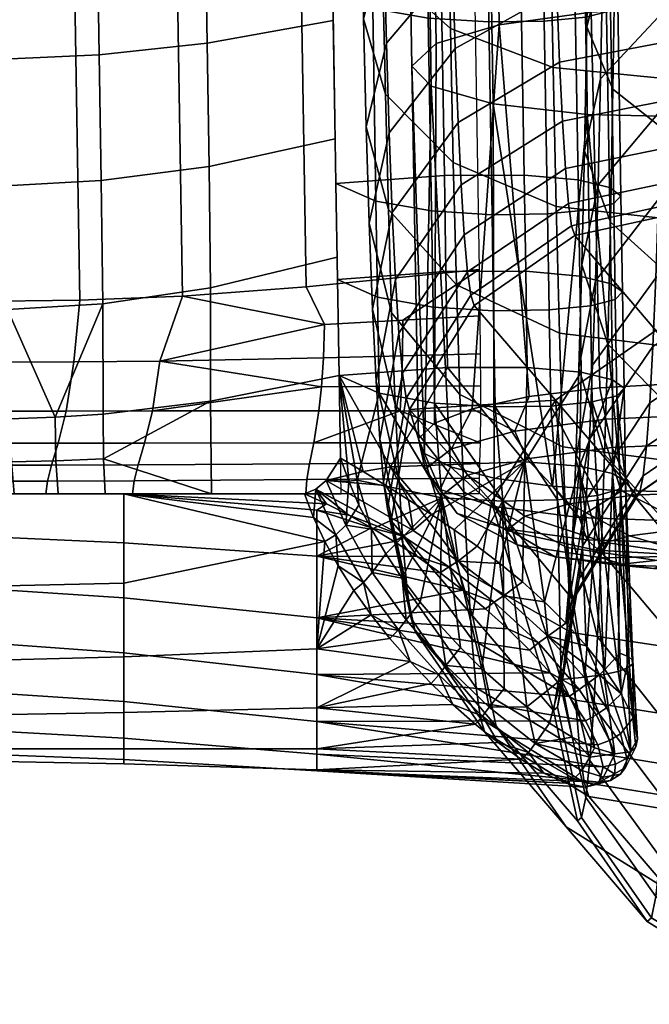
# Model space of a CAD drawing. Header units: millimetres. Extents: x -295 to 295, y -274 to 296.
# Tile 630 of 656: x 211 to 237, y -274 to -233. Entities that reach past the tile are written whole.
import ezdxf

# ---------------------------------------------------------------- set-up
doc = ezdxf.new("R2010")
doc.units = ezdxf.units.MM
doc.header["$MEASUREMENT"] = 0
for name, color, linetype in [('podnoz', 7, 'Continuous'), ('ram', 7, 'Continuous'), ('sedak', 33, 'Continuous')]:
    doc.layers.add(name, color=color, linetype=linetype)

msp = doc.modelspace()

# ---------------------------------------------------------------- meshes
at = {"layer": 'podnoz'}
mesh = msp.add_polyface(dxfattribs=at)
corners = [(241.324, -237.972, 46.56), (237.205, -240.235, 44.657), (237.094, -243.488, 49.187), (241.218, -241.058, 50.857), (237.308, -236.55, 40.471), (234.709, -239.64, 37.404), (234.598, -243.606, 41.91), (241.422, -234.476, 42.588), (234.81, -235.247, 33.311), (234.138, -238.228, 29.761), (234.029, -242.954, 34.165), (237.401, -232.469, 36.669), (241.511, -230.605, 38.981), (234.899, -230.472, 29.672), (234.234, -233.089, 25.845), (237.485, -228.033, 33.288), (241.59, -226.396, 35.773), (238.298, -238.038, 18.736), (242.658, -239.552, 16.639), (242.545, -245.589, 21.24), (238.188, -243.865, 23.177), (235.322, -235.68, 22.097), (235.22, -241.179, 26.288), (234.979, -225.253, 26.464), (234.319, -227.473, 22.392), (237.559, -223.185, 30.307), (235.413, -229.671, 18.403), (238.394, -231.67, 14.822), (235.489, -223.319, 15.333), (238.475, -224.94, 11.569), (234.39, -221.537, 19.523), (237.443, -235.234, 414.844), (242.039, -234.629, 414.169), (241.928, -228.445, 418.417), (237.33, -228.971, 419.147), (232.838, -234.776, 414.122), (232.726, -228.574, 418.384), (228.585, -233.157, 411.887), (228.477, -227.172, 416), (225.777, -230.634, 408.502), (225.676, -224.986, 412.383), (224.874, -227.86, 404.837), (224.778, -222.582, 408.464), (225.824, -229.61, 397.347), (224.98, -232.759, 400.711), (225.725, -225.059, 401.181), (228.576, -226.675, 394.262), (228.483, -222.446, 397.824), (237.569, -241.047, 409.948), (242.164, -240.367, 409.335), (232.963, -240.531, 409.275), (228.706, -238.712, 407.208), (225.892, -235.876, 404.087), (225.934, -233.764, 393.086), (225.098, -237.229, 396.125), (228.678, -230.534, 390.303), (232.889, -228.366, 388.495), (232.792, -224.704, 392.252), (237.48, -227.618, 387.952), (237.387, -224.025, 391.639), (242.089, -228.186, 388.571), (241.993, -224.54, 392.312), (226.018, -240.659, 399.179), (228.839, -243.78, 402.008), (226.052, -237.48, 388.438), (225.226, -241.228, 391.124), (228.787, -233.987, 385.985), (232.993, -231.642, 384.398), (237.583, -230.833, 383.931), (242.193, -231.448, 384.492), (226.153, -244.939, 393.827), (226.181, -240.783, 383.346), (225.364, -244.782, 385.643), (228.907, -237.055, 381.254), (233.106, -234.553, 379.909), (237.694, -233.691, 379.525), (242.306, -234.347, 380.022), (229.033, -239.636, 376.24), (226.316, -243.56, 377.949), (233.227, -237.001, 375.152), (237.812, -236.094, 374.856), (242.425, -236.785, 375.285), (233.351, -238.961, 370.174), (229.164, -241.702, 370.993), (237.935, -238.018, 369.97), (242.549, -238.737, 370.328), (233.479, -240.415, 365.025), (229.3, -243.233, 365.566), (238.061, -239.444, 364.916), (242.677, -240.184, 365.2), (238.186, -240.345, 359.848), (233.607, -241.333, 359.861), (238.312, -240.745, 354.716), (233.736, -241.74, 354.631)]
mesh.append_faces([[corners[k] for k in face] for face in [(0, 1, 2, 3), (4, 5, 6, 1), (7, 4, 1, 0), (8, 9, 10, 5), (11, 8, 5, 4), (12, 11, 4, 7), (13, 14, 9, 8), (15, 13, 8, 11), (16, 15, 11, 12), (17, 18, 19, 20), (21, 17, 20, 22), (14, 21, 22, 9), (23, 24, 14, 13), (25, 23, 13, 15), (26, 27, 17, 21), (24, 26, 21, 14), (28, 29, 27, 26), (30, 28, 26, 24), (31, 32, 33, 34), (35, 31, 34, 36), (37, 35, 36, 38), (39, 37, 38, 40), (41, 39, 40, 42), (43, 44, 41, 45), (46, 43, 45, 47), (48, 49, 32, 31), (50, 48, 31, 35), (51, 50, 35, 37), (52, 51, 37, 39), (44, 52, 39, 41), (53, 54, 44, 43), (55, 53, 43, 46), (56, 55, 46, 57), (58, 56, 57, 59), (60, 58, 59, 61), (62, 63, 51, 52), (54, 62, 52, 44), (64, 65, 54, 53), (66, 64, 53, 55), (67, 66, 55, 56), (68, 67, 56, 58), (69, 68, 58, 60), (65, 70, 62, 54), (71, 72, 65, 64), (73, 71, 64, 66), (74, 73, 66, 67), (75, 74, 67, 68), (76, 75, 68, 69), (77, 78, 71, 73), (79, 77, 73, 74), (80, 79, 74, 75), (81, 80, 75, 76), (82, 83, 77, 79), (84, 82, 79, 80), (85, 84, 80, 81), (86, 87, 83, 82), (88, 86, 82, 84), (89, 88, 84, 85), (90, 91, 86, 88), (90, 92, 93, 91)]])
mesh = msp.add_polyface(dxfattribs=at)
corners = [(240.726, -248.843, 70.852), (236.574, -251.693, 70.263), (236.438, -252.359, 75.799), (240.597, -249.475, 76.105), (245.297, -247.862, 71.132), (245.17, -248.482, 76.287), (236.711, -250.452, 64.71), (234.066, -254.604, 63.494), (233.919, -255.939, 69.472), (240.855, -247.666, 65.584), (245.425, -246.706, 65.962), (236.844, -248.659, 59.31), (234.21, -252.673, 57.682), (240.981, -245.964, 60.461), (236.972, -246.329, 54.118), (234.347, -250.165, 52.094), (241.103, -243.754, 55.535), (234.478, -247.107, 46.786), (233.78, -250.991, 44.262), (233.64, -254.282, 49.973), (237.094, -243.488, 49.187), (241.218, -241.058, 50.857), (234.598, -243.606, 41.91), (233.91, -247.223, 39.015), (237.205, -240.235, 44.657), (234.976, -250.804, 36.19), (234.837, -254.837, 41.805), (234.709, -239.64, 37.404), (234.029, -242.954, 34.165), (238.065, -249.224, 28.17), (242.418, -251.141, 26.414), (242.277, -256.156, 32.111), (237.93, -254.063, 33.669), (235.104, -246.237, 31.001), (238.188, -243.865, 23.177), (242.545, -245.589, 21.24), (235.22, -241.179, 26.288), (234.138, -238.228, 29.761), (240.466, -249.585, 81.394), (236.301, -252.475, 81.375), (245.042, -248.59, 81.478), (229.497, -257.479, 218.165), (226.133, -253.557, 354.783), (226.895, -248.937, 354.669), (232.936, -248.553, 217.993), (229.57, -244.63, 354.612), (238.312, -240.745, 354.716), (241.678, -244.668, 218.097), (237.101, -245.663, 218.013), (233.736, -241.74, 354.631), (242.933, -241.504, 354.851), (246.298, -245.426, 218.232), (233.625, -256.781, 81.432), (237.709, -246.351, 404.506), (242.302, -245.604, 403.963), (242.164, -240.367, 409.335), (237.569, -241.047, 409.948), (233.102, -245.783, 403.886), (232.963, -240.531, 409.275), (228.839, -243.78, 402.008), (228.706, -238.712, 407.208), (237.86, -251.097, 398.571), (242.45, -250.289, 398.104), (233.251, -250.482, 398.01), (228.983, -248.315, 396.337), (226.153, -244.939, 393.827), (226.018, -240.659, 399.179), (238.025, -255.314, 392.067), (242.613, -254.452, 391.683), (233.414, -254.658, 391.571), (229.141, -252.345, 390.122), (226.302, -248.742, 387.962), (225.364, -244.782, 385.643), (225.226, -241.228, 391.124), (226.316, -243.56, 377.949), (225.51, -247.771, 379.835), (226.181, -240.783, 383.346), (226.458, -251.941, 381.747), (229.307, -255.735, 383.537), (226.457, -245.784, 372.301), (225.662, -250.164, 373.758), (229.164, -241.702, 370.993), (229.033, -239.636, 376.24), (226.621, -254.502, 375.244), (226.603, -247.433, 366.46), (225.818, -251.938, 367.472), (229.3, -243.233, 365.566), (226.789, -256.4, 368.517), (226.748, -248.474, 360.602), (225.975, -253.059, 361.167), (229.435, -244.201, 360.123), (233.607, -241.333, 359.861), (233.479, -240.415, 365.025), (230.294, -252.765, 218.049)]
mesh.append_faces([[corners[k] for k in face] for face in [(0, 1, 2, 3), (4, 0, 3, 5), (6, 7, 8, 1), (9, 6, 1, 0), (10, 9, 0, 4), (11, 12, 7, 6), (13, 11, 6, 9), (14, 15, 12, 11), (16, 14, 11, 13), (17, 18, 19, 15), (20, 17, 15, 14), (21, 20, 14, 16), (22, 23, 18, 17), (24, 22, 17, 20), (23, 25, 26, 18), (27, 28, 23, 22), (29, 30, 31, 32), (33, 29, 32, 25), (28, 33, 25, 23), (34, 35, 30, 29), (36, 34, 29, 33), (37, 36, 33, 28), (38, 3, 2, 39), (40, 5, 3, 38), (41, 42, 43, 43), (44, 43, 45, 45), (46, 47, 48, 49), (50, 51, 47, 46), (49, 48, 44, 45), (48, 38, 39, 44), (47, 40, 38, 48), (52, 44, 39, 39), (53, 54, 55, 56), (57, 53, 56, 58), (59, 57, 58, 60), (61, 62, 54, 53), (63, 61, 53, 57), (64, 63, 57, 59), (65, 64, 59, 66), (67, 68, 62, 61), (69, 67, 61, 63), (70, 69, 63, 64), (71, 70, 64, 65), (72, 71, 65, 73), (74, 75, 72, 76), (77, 78, 70, 71), (75, 77, 71, 72), (79, 80, 75, 74), (81, 79, 74, 82), (80, 83, 77, 75), (84, 85, 80, 79), (86, 84, 79, 81), (85, 87, 83, 80), (88, 89, 85, 84), (90, 88, 84, 86), (91, 90, 86, 92), (88, 43, 42, 89), (91, 49, 45, 90), (90, 45, 43, 88), (52, 93, 44, 44), (43, 44, 93, 93)]])
mesh = msp.add_polyface(dxfattribs=at)
corners = [(233.919, -255.939, 69.472), (233.18, -260.496, 68.675), (233.021, -261.267, 75.088), (233.772, -256.657, 75.431), (236.574, -251.693, 70.263), (236.438, -252.359, 75.799), (237.102, -269.113, 67.299), (241.419, -271.748, 66.954), (241.233, -272.655, 74.489), (236.923, -269.988, 74.57), (234.193, -265.007, 67.929), (234.024, -265.833, 74.791), (234.066, -254.604, 63.494), (233.338, -259.058, 62.242), (237.281, -267.483, 60.005), (241.605, -270.06, 59.398), (234.363, -263.469, 61.045), (234.21, -252.673, 57.682), (233.492, -256.98, 55.987), (237.456, -265.127, 52.913), (241.786, -267.619, 52.049), (234.528, -261.246, 54.352), (234.347, -250.165, 52.094), (233.64, -254.282, 49.973), (237.624, -262.067, 46.094), (241.96, -264.448, 44.985), (234.687, -258.358, 47.917), (237.783, -258.336, 39.619), (242.125, -260.582, 38.275), (234.837, -254.837, 41.805), (233.78, -250.991, 44.262), (237.93, -254.063, 33.669), (242.277, -256.156, 32.111), (234.976, -250.804, 36.19), (233.625, -256.781, 81.432), (232.862, -261.402, 81.546), (236.301, -252.475, 81.375), (236.742, -270.14, 81.893), (241.047, -272.813, 82.075), (233.854, -265.977, 81.702), (238.937, -265.727, 355.448), (242.302, -269.649, 218.83), (246.878, -268.654, 218.914), (243.514, -264.731, 355.532), (234.316, -264.968, 355.313), (237.682, -268.89, 218.694), (230.012, -262.295, 355.13), (233.377, -266.218, 218.511), (226.133, -253.557, 354.783), (229.497, -257.479, 218.165), (230.489, -262.055, 218.321), (227.124, -258.132, 354.939), (245.667, -273.572, 82.211), (238.198, -258.861, 385.176), (242.784, -257.954, 384.88), (242.613, -254.452, 391.683), (238.025, -255.314, 392.067), (233.585, -258.17, 384.747), (233.414, -254.658, 391.571), (229.307, -255.735, 383.537), (229.141, -252.345, 390.122), (238.379, -261.701, 377.964), (242.962, -260.757, 377.76), (233.764, -260.982, 377.606), (229.479, -258.448, 376.645), (226.621, -254.502, 375.244), (226.458, -251.941, 381.747), (238.564, -263.806, 370.505), (243.146, -262.836, 370.396), (233.948, -263.066, 370.221), (229.656, -260.46, 369.518), (226.789, -256.4, 368.517), (238.75, -265.136, 363.024), (243.329, -264.148, 363.011), (234.132, -264.383, 362.813), (229.833, -261.731, 362.369), (226.956, -257.599, 361.771), (225.975, -253.059, 361.167), (225.818, -251.938, 367.472), (230.294, -252.765, 218.049), (226.895, -248.937, 354.669)]
mesh.append_faces([[corners[k] for k in face] for face in [(0, 1, 2, 3), (4, 0, 3, 5), (6, 7, 8, 9), (10, 6, 9, 11), (1, 10, 11, 2), (12, 13, 1, 0), (14, 15, 7, 6), (16, 14, 6, 10), (13, 16, 10, 1), (17, 18, 13, 12), (19, 20, 15, 14), (21, 19, 14, 16), (18, 21, 16, 13), (22, 23, 18, 17), (24, 25, 20, 19), (26, 24, 19, 21), (23, 26, 21, 18), (27, 28, 25, 24), (29, 27, 24, 26), (30, 29, 26, 23), (31, 32, 28, 27), (33, 31, 27, 29), (34, 3, 2, 35), (36, 5, 3, 34), (37, 9, 8, 38), (35, 2, 11, 39), (39, 11, 9, 37), (40, 41, 42, 43), (44, 45, 41, 40), (46, 47, 45, 44), (48, 49, 50, 51), (51, 50, 47, 46), (45, 38, 52, 41), (50, 39, 37, 47), (49, 35, 39, 50), (47, 37, 38, 45), (53, 54, 55, 56), (57, 53, 56, 58), (59, 57, 58, 60), (61, 62, 54, 53), (63, 61, 53, 57), (64, 63, 57, 59), (65, 64, 59, 66), (67, 68, 62, 61), (69, 67, 61, 63), (70, 69, 63, 64), (71, 70, 64, 65), (72, 73, 68, 67), (74, 72, 67, 69), (75, 74, 69, 70), (76, 75, 70, 71), (77, 76, 71, 78), (72, 40, 43, 73), (75, 46, 44, 74), (77, 48, 51, 76), (76, 51, 46, 75), (74, 44, 40, 72), (34, 35, 79, 79), (35, 49, 79, 79), (80, 79, 49, 49)]])
at = {"layer": 'ram'}
mesh = msp.add_polyface(dxfattribs=at)
corners = [(227.688, -228.948, 446.542), (226.88, -228.156, 442.384), (226.988, -234.726, 441.073), (227.796, -235.55, 445.225), (230.247, -229.649, 450.378), (230.356, -236.28, 449.055), (234.146, -230.075, 452.904), (234.255, -236.724, 451.578), (238.378, -230.163, 453.71), (238.487, -236.816, 452.383), (242.61, -229.944, 452.93), (242.72, -236.589, 451.605), (246.509, -229.397, 450.428), (246.618, -236.02, 449.107), (249.069, -228.617, 446.608), (249.179, -235.208, 445.293), (249.878, -227.8, 442.455), (249.985, -234.358, 441.146), (249.07, -227.009, 438.296), (249.178, -233.534, 436.994), (246.511, -226.308, 434.461), (246.617, -232.805, 433.164), (242.612, -225.882, 431.934), (242.72, -232.361, 430.641), (238.38, -225.794, 431.129), (238.486, -232.269, 429.836), (234.306, -225.999, 431.848), (234.413, -232.482, 430.555), (230.504, -226.509, 434.168), (230.611, -233.012, 432.871), (227.888, -227.247, 437.766), (227.995, -233.78, 436.463), (227.608, -223.854, 447.484), (226.803, -223.136, 443.312), (230.167, -224.49, 451.332), (234.064, -224.875, 453.866), (238.297, -224.953, 454.673), (242.53, -224.754, 453.89), (246.429, -224.256, 451.379), (248.991, -223.548, 447.546), (249.8, -222.807, 443.378), (227.811, -222.31, 438.68), (227.518, -250.761, 440.377), (228.59, -251.314, 443.237), (230.401, -251.778, 445.713), (232.82, -252.119, 447.627), (235.671, -252.313, 448.838), (242.047, -252.197, 448.795), (238.746, -252.345, 449.259), (245.07, -251.871, 447.42), (249.31, -250.811, 442.47), (247.561, -251.396, 445.251), (250.168, -250.166, 439.31), (247.09, -248.409, 430.249), (249.01, -248.912, 432.932), (244.468, -248.048, 428.218), (241.363, -247.859, 427.008), (238.038, -247.858, 426.723), (231.843, -248.405, 428.94), (234.773, -248.045, 427.385), (229.493, -248.907, 431.255), (250.065, -249.515, 436.039), (227.264, -250.16, 437.343), (227.923, -249.509, 434.137)]
mesh.append_faces([[corners[k] for k in face] for face in [(0, 1, 2, 3), (4, 0, 3, 5), (6, 4, 5, 7), (8, 6, 7, 9), (10, 8, 9, 11), (12, 10, 11, 13), (14, 12, 13, 15), (16, 14, 15, 17), (18, 16, 17, 19), (20, 18, 19, 21), (22, 20, 21, 23), (24, 22, 23, 25), (26, 24, 25, 27), (28, 26, 27, 29), (30, 28, 29, 31), (1, 30, 31, 2), (32, 33, 1, 0), (34, 32, 0, 4), (35, 34, 4, 6), (36, 35, 6, 8), (37, 36, 8, 10), (38, 37, 10, 12), (39, 38, 12, 14), (40, 39, 14, 16), (33, 41, 30, 1), (42, 43, 3, 3), (44, 5, 3, 43), (44, 45, 5, 5), (45, 46, 7, 7), (47, 11, 9, 48), (47, 49, 11, 11), (48, 9, 7, 46), (3, 2, 42, 42), (13, 11, 49, 49), (45, 7, 5, 5), (50, 15, 13, 51), (52, 17, 15, 50), (53, 21, 19, 54), (23, 55, 56, 56), (57, 25, 23, 56), (58, 29, 27, 59), (29, 58, 60, 60), (59, 27, 25, 57), (55, 21, 53, 53), (17, 61, 19, 19), (21, 55, 23, 23), (62, 2, 31, 63), (29, 60, 63, 31)]])
mesh = msp.add_polyface(dxfattribs=at)
corners = [(228.873, -253.243, 440.92), (228.167, -252.256, 441.366), (227.542, -251.414, 437.106), (228.288, -252.456, 436.938), (231.354, -254.548, 439.775), (230.915, -253.957, 436.779), (234.841, -255.085, 438.417), (234.606, -254.769, 436.817), (238.827, -255, 437), (230.967, -253.901, 444.385), (230.406, -252.96, 445.071), (232.929, -255.044, 442.381), (235.683, -255.349, 439.809), (234.25, -254.331, 446.805), (233.918, -253.419, 447.659), (235.398, -255.367, 444.201), (237.001, -255.522, 440.781), (238.224, -254.467, 447.811), (238.168, -253.564, 448.735), (238.388, -255.469, 444.958), (238.598, -255.576, 441.185), (235.284, -250.511, 427.789), (235.024, -249.334, 427.323), (239.365, -249.142, 426.724), (239.344, -250.332, 427.229), (236.177, -252.493, 429.898), (239.229, -252.359, 429.477), (237.417, -253.987, 433.142), (239.048, -253.915, 432.917), (231.758, -250.977, 429.831), (231.253, -249.833, 429.507), (233.524, -252.844, 431.434), (236, -254.175, 433.962), (229.302, -251.661, 433.044), (228.626, -250.563, 432.942), (231.677, -253.358, 433.85), (235.014, -254.449, 435.253), (227.264, -250.16, 437.343), (227.518, -250.761, 440.377), (230.401, -251.778, 445.713), (228.59, -251.314, 443.237), (232.82, -252.119, 447.627), (238.746, -252.345, 449.259), (235.671, -252.313, 448.838), (238.038, -247.858, 426.723), (234.773, -248.045, 427.385), (229.493, -248.907, 431.255), (231.843, -248.405, 428.94), (227.923, -249.509, 434.137), (226.988, -234.726, 441.073)]
mesh.append_faces([[corners[k] for k in face] for face in [(0, 1, 2, 3), (4, 0, 3, 5), (6, 4, 5, 7), (8, 6, 7, 7), (9, 10, 1, 0), (11, 9, 0, 4), (12, 11, 4, 6), (8, 12, 6, 6), (13, 14, 10, 9), (15, 13, 9, 11), (16, 15, 11, 12), (8, 16, 12, 12), (17, 18, 14, 13), (19, 17, 13, 15), (20, 19, 15, 16), (8, 20, 16, 16), (21, 22, 23, 24), (25, 21, 24, 26), (27, 25, 26, 28), (8, 27, 28, 28), (29, 30, 22, 21), (31, 29, 21, 25), (32, 31, 25, 27), (8, 32, 27, 27), (33, 34, 30, 29), (35, 33, 29, 31), (36, 35, 31, 32), (8, 36, 32, 32), (3, 2, 34, 33), (5, 3, 33, 35), (7, 5, 35, 36), (8, 7, 36, 36), (37, 2, 1, 38), (10, 39, 40, 40), (39, 10, 14, 41), (1, 40, 38, 38), (18, 42, 43, 43), (14, 43, 41, 41), (18, 43, 14, 14), (1, 10, 40, 40), (44, 23, 22, 45), (30, 46, 47, 47), (34, 48, 46, 46), (45, 22, 30, 47), (34, 46, 30, 30), (2, 37, 48, 34), (38, 49, 37, 37)]])
at = {"layer": 'sedak'}
mesh = msp.add_polyface(dxfattribs=at)
corners = [(212.674, -249.003, 439.916), (212.987, -246.968, 438.753), (216.547, -246.933, 438.16), (216.242, -249, 439.424), (209.073, -249.005, 440.075), (209.383, -246.979, 438.944), (205.47, -249.005, 440.133), (205.773, -246.984, 439.014), (208.705, -244.466, 438.948), (213.236, -244.419, 438.714), (217.485, -244.253, 437.887), (223.373, -245.418, 435.443), (217.188, -226.399, 441.451), (222.315, -226.033, 439.492), (222.374, -229.55, 438.807), (217.247, -229.935, 440.763), (212.94, -226.552, 442.281), (212.999, -230.097, 441.591), (208.408, -226.594, 442.516), (208.467, -230.143, 441.825), (217.123, -222.293, 442.198), (222.25, -221.963, 440.232), (212.875, -222.429, 443.03), (208.343, -222.463, 443.266), (217.054, -217.564, 442.956), (222.181, -217.292, 440.981), (212.806, -217.673, 443.792), (208.273, -217.693, 444.03), (216.971, -210.863, 443.816), (222.098, -210.674, 441.832), (212.723, -210.931, 444.657), (208.19, -210.933, 444.897), (222.612, -243.862, 435.932), (213.749, -213.274, 460.645), (218.227, -213.215, 458.858), (218.178, -208.033, 459.373), (213.7, -207.984, 461.163), (209.773, -213.295, 461.304), (209.723, -207.966, 461.823), (213.808, -218.548, 459.985), (218.284, -218.383, 458.207), (209.833, -218.608, 460.639), (213.876, -223.8, 459.171), (218.351, -223.529, 457.412), (209.902, -223.899, 459.819), (213.953, -229.032, 458.238), (218.427, -228.656, 456.498), (209.98, -229.17, 458.879), (214.037, -234.251, 457.233), (218.51, -233.77, 455.512), (210.065, -234.428, 457.868), (214.126, -239.461, 456.185), (218.596, -238.875, 454.485), (210.153, -239.677, 456.811), (214.189, -244.562, 454.724), (218.654, -243.908, 453.185), (210.24, -244.803, 455.291), (214.199, -249.128, 452.128), (218.65, -248.588, 451.135), (212.21, -249.259, 452.37), (205.958, -203.243, 462.272), (205.994, -207.764, 461.934), (206.037, -212.277, 461.508), (206.061, -214.531, 461.258), (206.113, -219.026, 460.675), (206.173, -223.468, 459.987), (206.273, -230.106, 458.798), (206.345, -234.519, 457.945), (206.457, -241.076, 456.578), (206.517, -243.69, 455.809), (206.417, -238.906, 457.073), (206.597, -246.196, 454.74), (208.524, -249.352, 452.54), (206.239, -227.896, 459.21), (206.688, -248.204, 453.492)]
mesh.append_faces([[corners[k] for k in face] for face in [(0, 1, 2, 3), (4, 5, 1, 0), (6, 7, 5, 4), (8, 9, 1, 5), (5, 7, 8, 8), (9, 10, 2, 1), (2, 10, 11, 11), (12, 13, 14, 15), (16, 12, 15, 17), (18, 16, 17, 19), (20, 21, 13, 12), (22, 20, 12, 16), (23, 22, 16, 18), (24, 25, 21, 20), (26, 24, 20, 22), (27, 26, 22, 23), (28, 29, 25, 24), (30, 28, 24, 26), (31, 30, 26, 27), (10, 15, 14, 32), (8, 19, 17, 9), (9, 17, 15, 10), (33, 34, 35, 36), (37, 33, 36, 38), (39, 40, 34, 33), (41, 39, 33, 37), (42, 43, 40, 39), (44, 42, 39, 41), (45, 46, 43, 42), (47, 45, 42, 44), (48, 49, 46, 45), (50, 48, 45, 47), (51, 52, 49, 48), (53, 51, 48, 50), (54, 55, 52, 51), (56, 54, 51, 53), (57, 58, 55, 54), (54, 59, 57, 57), (56, 59, 54, 54), (60, 61, 38, 38), (38, 62, 37, 37), (37, 63, 64, 41), (63, 37, 62, 62), (41, 64, 65, 44), (61, 62, 38, 38), (47, 66, 67, 50), (53, 68, 69, 56), (50, 70, 53, 53), (71, 72, 56, 56), (44, 65, 73, 47), (47, 73, 66, 66), (68, 53, 70, 70), (72, 71, 74, 74), (71, 56, 69, 69), (70, 50, 67, 67)]])
mesh = msp.add_polyface(dxfattribs=at)
corners = [(222.315, -226.033, 439.492), (229.48, -225.355, 435.865), (229.539, -228.838, 435.187), (222.374, -229.55, 438.807), (222.25, -221.963, 440.232), (229.415, -221.349, 436.593), (222.181, -217.292, 440.981), (229.346, -216.781, 437.327), (222.612, -243.862, 435.932), (229.777, -243.139, 432.314), (218.351, -223.529, 457.412), (223.579, -223.002, 453.985), (223.513, -218.061, 454.746), (218.284, -218.383, 458.207), (218.427, -228.656, 456.498), (223.653, -227.925, 453.111), (218.51, -233.77, 455.512), (223.732, -232.833, 452.16), (218.596, -238.875, 454.485), (223.813, -237.734, 451.175), (218.654, -243.908, 453.185), (223.895, -242.635, 450.187), (228.139, -227.156, 451.563), (223.646, -227.456, 453.198), (223.581, -223.171, 453.958), (228.075, -222.907, 452.318), (231.441, -227.147, 451.497), (231.378, -222.904, 452.253), (233.679, -227.337, 452.501), (233.615, -223.078, 453.26), (234.978, -227.631, 454.071), (234.913, -223.345, 454.836), (235.45, -227.947, 455.762), (235.385, -223.63, 456.533), (235.151, -228.241, 457.343), (235.085, -223.895, 458.118), (234.123, -228.481, 458.637), (234.057, -224.11, 459.417), (232.408, -228.635, 459.469), (232.342, -224.245, 460.251), (230.112, -228.664, 459.64), (230.046, -224.269, 460.423), (227.601, -228.516, 458.861), (227.534, -224.132, 459.64), (225.302, -228.133, 456.817), (225.236, -223.783, 457.59), (223.646, -227.456, 453.198), (223.581, -223.171, 453.958), (228.205, -231.292, 450.768), (223.712, -231.614, 452.401), (231.507, -231.28, 450.702), (233.745, -231.479, 451.703), (235.044, -231.789, 453.271), (235.517, -232.123, 454.958), (235.219, -232.435, 456.535), (234.191, -232.69, 457.827), (232.477, -232.854, 458.658), (230.181, -232.887, 458.829), (227.668, -232.733, 458.051), (225.369, -232.329, 456.012), (223.712, -231.614, 452.401), (228.336, -239.245, 449.17), (223.844, -239.575, 450.803), (231.638, -239.231, 449.104), (233.876, -239.433, 450.103), (235.176, -239.75, 451.668), (235.649, -240.091, 453.354), (235.352, -240.41, 454.93), (234.324, -240.672, 456.221), (232.61, -240.84, 457.051), (230.314, -240.875, 457.223), (227.803, -240.718, 456.446), (225.503, -240.306, 454.41), (223.844, -239.575, 450.803), (228.403, -243.226, 448.371), (223.91, -243.556, 450.002), (231.705, -243.212, 448.305), (233.943, -243.414, 449.305), (235.243, -243.731, 450.871), (235.715, -244.071, 452.557), (235.417, -244.389, 454.133), (234.39, -244.65, 455.424), (232.675, -244.818, 456.254), (225.567, -244.284, 453.611), (227.867, -244.696, 455.648), (223.91, -243.556, 450.002)]
mesh.append_faces([[corners[k] for k in face] for face in [(0, 1, 2, 3), (4, 5, 1, 0), (6, 7, 5, 4), (8, 3, 2, 9), (10, 11, 12, 13), (14, 15, 11, 10), (16, 17, 15, 14), (18, 19, 17, 16), (20, 21, 19, 18), (22, 23, 24, 25), (26, 22, 25, 27), (28, 26, 27, 29), (30, 28, 29, 31), (32, 30, 31, 33), (34, 32, 33, 35), (36, 34, 35, 37), (38, 36, 37, 39), (40, 38, 39, 41), (42, 40, 41, 43), (44, 42, 43, 45), (46, 44, 45, 47), (48, 49, 23, 22), (50, 48, 22, 26), (51, 50, 26, 28), (52, 51, 28, 30), (53, 52, 30, 32), (54, 53, 32, 34), (55, 54, 34, 36), (56, 55, 36, 38), (57, 56, 38, 40), (58, 57, 40, 42), (59, 58, 42, 44), (60, 59, 44, 46), (61, 62, 49, 48), (63, 61, 48, 50), (64, 63, 50, 51), (65, 64, 51, 52), (66, 65, 52, 53), (67, 66, 53, 54), (68, 67, 54, 55), (69, 68, 55, 56), (70, 69, 56, 57), (71, 70, 57, 58), (72, 71, 58, 59), (73, 72, 59, 60), (74, 75, 62, 61), (76, 74, 61, 63), (77, 76, 63, 64), (78, 77, 64, 65), (79, 78, 65, 66), (80, 79, 66, 67), (81, 80, 67, 68), (82, 81, 68, 69), (83, 84, 71, 72), (85, 83, 72, 73)]])
mesh = msp.add_polyface(dxfattribs=at)
corners = [(223.329, -246.796, 435.708), (223.373, -245.418, 435.443), (226.612, -245.244, 433.851), (226.597, -246.717, 434.169), (229.806, -245.063, 432.168), (229.822, -246.638, 432.539), (223.14, -248.993, 437.385), (223.248, -247.997, 436.37), (226.557, -247.975, 434.936), (226.499, -248.996, 436.099), (229.829, -247.957, 433.416), (229.828, -249.003, 434.735), (222.926, -250.322, 439.829), (229.814, -250.316, 437.859), (222.754, -251.186, 442.508), (229.796, -251.132, 441.225), (216.547, -246.933, 438.16), (216.242, -249, 439.424), (229.777, -243.139, 432.314), (222.612, -243.862, 435.932), (217.485, -244.253, 437.887), (218.65, -248.588, 451.135), (223.977, -247.536, 449.202), (223.895, -242.635, 450.187), (218.654, -243.908, 453.185), (218.691, -252.438, 448.22), (224.058, -252.438, 448.22), (230.379, -244.853, 456.425), (232.675, -244.818, 456.254), (232.61, -240.84, 457.051), (230.314, -240.875, 457.223), (227.867, -244.696, 455.648), (227.803, -240.718, 456.446), (228.469, -247.207, 447.571), (223.977, -247.536, 449.202), (223.91, -243.556, 450.002), (228.403, -243.226, 448.371), (231.771, -247.194, 447.505), (231.705, -243.212, 448.305), (234.01, -247.396, 448.505), (233.943, -243.414, 449.305), (235.309, -247.711, 450.072), (235.243, -243.731, 450.871), (235.781, -248.051, 451.758), (235.715, -244.071, 452.557), (235.483, -248.369, 453.334), (235.417, -244.389, 454.133), (234.456, -248.629, 454.625), (234.39, -244.65, 455.424), (232.741, -248.796, 455.455), (230.445, -248.83, 455.626), (227.933, -248.674, 454.848), (225.634, -248.263, 452.811), (225.567, -244.284, 453.611), (223.977, -247.536, 449.202), (223.91, -243.556, 450.002), (231.673, -251.108, 446.361), (233.936, -251.286, 447.246), (235.297, -251.585, 448.736), (235.847, -251.915, 450.382), (235.628, -252.23, 451.956), (234.674, -252.496, 453.282), (233.018, -252.676, 454.183), (230.755, -252.731, 454.459), (228.231, -252.6, 453.807), (224.033, -250.958, 448.517), (224.373, -251.912, 449.264), (224.73, -251.862, 450.127), (226.102, -251.311, 447.374), (224.972, -251.513, 447.886), (224.033, -250.958, 448.517)]
mesh.append_faces([[corners[k] for k in face] for face in [(0, 1, 2, 3), (3, 2, 4, 5), (6, 7, 8, 9), (9, 8, 10, 11), (8, 3, 5, 10), (7, 0, 3, 8), (9, 12, 6, 6), (13, 9, 11, 11), (12, 9, 13, 13), (14, 12, 13, 15), (7, 16, 0, 0), (17, 7, 6, 6), (18, 2, 1, 19), (20, 19, 1, 1), (2, 18, 4, 4), (0, 16, 1, 1), (21, 22, 23, 24), (25, 26, 22, 21), (27, 28, 29, 30), (31, 27, 30, 32), (33, 34, 35, 36), (37, 33, 36, 38), (39, 37, 38, 40), (41, 39, 40, 42), (43, 41, 42, 44), (45, 43, 44, 46), (47, 45, 46, 48), (49, 47, 48, 28), (50, 49, 28, 27), (51, 50, 27, 31), (52, 51, 31, 53), (54, 52, 53, 55), (56, 33, 37, 37), (56, 39, 57, 57), (39, 56, 37, 37), (57, 41, 58, 58), (41, 57, 39, 39), (58, 43, 59, 59), (43, 58, 41, 41), (59, 45, 60, 60), (45, 59, 43, 43), (47, 60, 45, 45), (49, 61, 47, 47), (50, 62, 49, 49), (51, 63, 50, 50), (52, 64, 51, 51), (65, 66, 54, 54), (52, 54, 67, 67), (68, 34, 33, 33), (34, 68, 69, 69), (33, 56, 68, 68), (54, 66, 67, 67), (67, 64, 52, 52), (69, 70, 34, 34)]])
mesh = msp.add_polyface(dxfattribs=at)
corners = [(216.547, -246.933, 438.16), (223.248, -247.997, 436.37), (216.242, -249, 439.424), (215.914, -250.335, 441.336), (223.14, -248.993, 437.385), (222.926, -250.322, 439.829), (215.652, -251.23, 443.482), (222.754, -251.186, 442.508), (215.48, -251.894, 445.771), (222.64, -251.844, 445.3), (215.416, -252.438, 448.22), (222.597, -252.438, 448.22), (212.337, -250.339, 441.698), (212.674, -249.003, 439.916), (212.068, -251.241, 443.715), (211.892, -251.906, 445.883), (211.826, -252.438, 448.22), (208.74, -250.341, 441.815), (209.073, -249.005, 440.075), (208.475, -251.245, 443.792), (208.301, -251.91, 445.919), (208.235, -252.438, 448.22), (205.142, -250.341, 441.858), (205.47, -249.005, 440.133), (212.21, -249.259, 452.37), (210.24, -244.803, 455.291), (210.331, -249.327, 452.494), (214.213, -250.985, 450.317), (218.65, -248.588, 451.135), (214.199, -249.128, 452.128), (218.691, -252.438, 448.22), (214.282, -252.438, 448.22), (210.511, -252.438, 448.22), (212.337, -252.438, 448.22), (212.248, -251.067, 450.45), (210.399, -251.11, 450.518), (208.628, -251.125, 450.543), (208.524, -249.352, 452.54), (208.764, -252.438, 448.22), (206.798, -249.98, 451.934), (206.921, -251.375, 450.186), (207.058, -252.438, 448.22), (206.688, -248.204, 453.492), (215.058, -254.462, 443.964), (207.058, -254.106, 443.729), (207.058, -252.438, 448.22), (215.058, -252.438, 448.22), (215.058, -256.743, 441.651), (207.058, -256.209, 441.182), (215.058, -259.02, 440.834), (207.058, -258.442, 440.151), (215.058, -261.032, 441.068), (207.058, -260.501, 440.207), (215.058, -262.545, 441.956), (207.058, -262.113, 440.971), (215.058, -263.438, 443.294), (207.058, -263.137, 442.246), (215.058, -263.618, 444.927), (207.058, -263.465, 443.883), (215.058, -262.991, 446.7), (207.058, -262.989, 445.735), (215.058, -261.493, 448.398), (207.058, -261.624, 447.589), (215.058, -259.178, 449.563), (207.058, -259.385, 448.977), (215.058, -256.132, 449.677), (207.058, -256.31, 449.365), (215.058, -252.438, 448.22), (207.058, -252.438, 448.22), (223.058, -257.573, 442.381), (223.058, -255.015, 444.331), (223.058, -259.919, 441.898), (223.058, -261.859, 442.408), (223.058, -263.218, 443.489), (223.058, -263.907, 444.925), (223.058, -263.855, 446.551), (223.058, -262.993, 448.201), (223.058, -261.288, 449.657), (223.058, -258.857, 450.476), (223.454, -252.853, 447.446), (223.058, -253.102, 446.991), (222.544, -252.438, 448.22), (223.384, -254.406, 449.563)]
mesh.append_faces([[corners[k] for k in face] for face in [(0, 1, 2, 2), (3, 2, 4, 5), (6, 3, 5, 7), (8, 6, 7, 9), (10, 8, 9, 11), (12, 13, 2, 3), (14, 12, 3, 6), (15, 14, 6, 8), (16, 15, 8, 10), (17, 18, 13, 12), (19, 17, 12, 14), (20, 19, 14, 15), (21, 20, 15, 16), (22, 23, 18, 17), (24, 25, 26, 26), (27, 28, 29, 29), (30, 27, 31, 31), (28, 27, 30, 30), (32, 33, 34, 35), (35, 34, 24, 26), (34, 27, 29, 24), (33, 31, 27, 34), (36, 35, 26, 37), (38, 32, 35, 36), (25, 37, 26, 26), (37, 39, 40, 36), (36, 40, 41, 38), (39, 37, 42, 42), (43, 44, 45, 46), (47, 48, 44, 43), (49, 50, 48, 47), (51, 52, 50, 49), (53, 54, 52, 51), (55, 56, 54, 53), (57, 58, 56, 55), (59, 60, 58, 57), (61, 62, 60, 59), (63, 64, 62, 61), (65, 66, 64, 63), (67, 68, 66, 65), (69, 47, 43, 70), (71, 49, 47, 69), (72, 51, 49, 71), (73, 53, 51, 72), (74, 55, 53, 73), (75, 57, 55, 74), (76, 59, 57, 75), (77, 61, 59, 76), (78, 63, 61, 77), (79, 80, 46, 46), (81, 79, 46, 46), (43, 46, 80, 70), (65, 82, 67, 67), (78, 82, 65, 63)]])
mesh = msp.add_polyface(dxfattribs=at)
corners = [(222.64, -251.844, 445.3), (222.754, -251.186, 442.508), (229.796, -251.132, 441.225), (229.782, -251.777, 444.676), (222.597, -252.438, 448.22), (229.777, -252.438, 448.22), (228.231, -252.6, 453.807), (224.73, -251.862, 450.127), (225.313, -253.9, 450.486), (225.913, -254.912, 450.936), (227.041, -253.954, 445.888), (226.631, -254.185, 445.675), (223.017, -252.244, 448.162), (223.443, -251.878, 448.215), (228.915, -255.219, 444.81), (228.517, -255.453, 444.606), (224.253, -253.728, 449.49), (223.844, -254.131, 449.494), (224.988, -256.099, 450.448), (225.347, -255.687, 450.482), (223.443, -251.878, 448.215), (223.017, -252.244, 448.162), (223.454, -252.853, 447.446), (222.544, -252.438, 448.22), (224.379, -253.319, 446.718), (226.259, -254.405, 445.42), (225.314, -253.836, 446.041), (227.207, -255.027, 444.859), (224.033, -250.958, 448.517), (224.972, -251.513, 447.886), (225.912, -252.085, 447.272), (226.854, -252.675, 446.68), (227.799, -253.287, 446.113), (228.744, -253.925, 445.577), (229.689, -254.598, 445.087), (223.384, -254.406, 449.563), (223.939, -255.42, 450.075), (222.544, -252.438, 448.22), (222.918, -253.409, 448.94), (224.373, -251.912, 449.264), (226.592, -255.92, 451.266), (224.8, -252.896, 449.925), (224.033, -250.958, 448.517), (223.058, -255.015, 444.331), (223.058, -253.102, 446.991), (215.058, -252.438, 448.22), (228.157, -255.7, 444.363), (230.755, -252.731, 454.459), (227.933, -248.674, 454.848), (226.102, -251.311, 447.374), (231.673, -251.108, 446.361), (228.146, -257.875, 451.561), (229.001, -258.8, 451.529), (227.34, -256.912, 451.474)]
mesh.append_faces([[corners[k] for k in face] for face in [(0, 1, 2, 3), (4, 0, 3, 5), (6, 7, 8, 8), (6, 8, 9, 9), (10, 11, 12, 13), (14, 15, 11, 10), (16, 17, 18, 19), (20, 21, 17, 16), (12, 22, 23, 23), (12, 24, 22, 22), (11, 25, 26, 26), (11, 27, 25, 25), (11, 26, 24, 24), (12, 11, 24, 24), (15, 27, 11, 11), (28, 29, 13, 13), (30, 13, 29, 29), (31, 10, 30, 30), (10, 32, 33, 14), (13, 30, 10, 10), (10, 31, 32, 32), (34, 14, 33, 33), (17, 35, 36, 36), (21, 37, 38, 38), (38, 17, 21, 21), (36, 18, 17, 17), (38, 35, 17, 17), (16, 19, 8, 8), (20, 16, 39, 39), (19, 40, 9, 9), (16, 8, 41, 41), (20, 39, 42, 42), (39, 16, 41, 41), (8, 19, 9, 9), (25, 43, 26, 26), (22, 24, 44, 44), (37, 45, 38, 38), (45, 35, 38, 38), (26, 44, 24, 24), (44, 26, 43, 43), (46, 43, 27, 27), (43, 25, 27, 27), (47, 48, 6, 6), (30, 29, 49, 49), (32, 31, 49, 49), (50, 33, 32, 32), (33, 50, 34, 34), (31, 30, 49, 49), (49, 50, 32, 32), (51, 52, 6, 6), (7, 41, 8, 8), (41, 7, 39, 39), (9, 40, 6, 6), (53, 51, 6, 6), (53, 6, 40, 40)]])
mesh = msp.add_polyface(dxfattribs=at)
corners = [(232.625, -258.33, 443.455), (232.232, -258.6, 443.306), (230.399, -256.917, 443.785), (230.789, -256.662, 443.957), (234.324, -260.252, 443.484), (233.915, -260.53, 443.336), (230.963, -258.028, 443.339), (230.041, -257.201, 443.594), (231.859, -258.907, 443.189), (232.715, -259.839, 443.164), (233.504, -260.818, 443.297), (228.915, -255.219, 444.81), (230.633, -255.313, 444.656), (229.689, -254.598, 445.087), (231.568, -256.08, 444.303), (232.486, -256.904, 444.05), (234.761, -259.924, 443.802), (235.057, -261.299, 443.78), (234.212, -258.727, 443.927), (235.656, -260.717, 444.427), (233.373, -257.788, 443.918), (234.983, -259.709, 444.089), (230.196, -261.272, 450.794), (230.812, -260.497, 451.12), (229.893, -259.677, 451.381), (235.628, -252.23, 451.956), (234.456, -248.629, 454.625), (234.674, -252.496, 453.282), (232.741, -248.796, 455.455), (233.018, -252.676, 454.183), (230.445, -248.83, 455.626), (230.755, -252.731, 454.459), (235.297, -251.585, 448.736), (235.974, -259.182, 446.069), (235.609, -259.034, 445.316), (235.847, -251.915, 450.382), (236.135, -259.49, 447.631), (236.148, -259.336, 446.848), (235.531, -259.783, 449.121), (235.929, -259.64, 448.396), (234.152, -260.027, 450.363), (234.939, -259.913, 449.784), (233.177, -260.119, 450.831), (231.673, -251.108, 446.361), (233.936, -251.286, 447.246), (236.156, -261.715, 445.001), (236.342, -262.592, 445.872), (231.75, -261.251, 450.747)]
mesh.append_faces([[corners[k] for k in face] for face in [(0, 1, 2, 3), (4, 5, 1, 0), (6, 7, 2, 2), (1, 8, 6, 6), (1, 9, 8, 8), (5, 10, 9, 9), (5, 9, 1, 1), (2, 1, 6, 6), (3, 11, 12, 12), (11, 13, 12, 12), (3, 14, 15, 15), (14, 3, 12, 12), (15, 0, 3, 3), (16, 4, 0, 0), (17, 4, 16, 16), (18, 16, 0, 0), (19, 17, 16, 16), (0, 20, 18, 18), (16, 18, 21, 21), (19, 16, 21, 21), (15, 20, 0, 0), (22, 23, 24, 24), (25, 26, 27, 27), (27, 28, 29, 29), (29, 30, 31, 31), (32, 33, 34, 34), (35, 33, 32, 32), (35, 36, 37, 37), (25, 36, 35, 35), (35, 37, 33, 33), (25, 38, 39, 39), (27, 38, 25, 25), (25, 39, 36, 36), (27, 40, 41, 41), (29, 40, 27, 27), (27, 41, 38, 38), (31, 42, 29, 29), (29, 42, 40, 40), (15, 43, 44, 44), (32, 21, 44, 44), (12, 43, 14, 14), (13, 43, 12, 12), (44, 20, 15, 15), (44, 18, 20, 20), (44, 21, 18, 18), (19, 21, 34, 34), (21, 32, 34, 34), (34, 33, 19, 19), (45, 33, 37, 37), (46, 37, 36, 36), (45, 19, 33, 33), (15, 14, 43, 43), (23, 31, 24, 24), (23, 47, 31, 31), (42, 31, 47, 47)]])
mesh = msp.add_polyface(dxfattribs=at)
corners = [(230.789, -256.662, 443.957), (230.399, -256.917, 443.785), (228.517, -255.453, 444.606), (228.915, -255.219, 444.81), (228.391, -259.54, 451.131), (228.109, -259.93, 450.986), (229.921, -261.645, 450.607), (230.196, -261.272, 450.794), (226.749, -257.654, 451.033), (226.437, -258.061, 450.944), (225.347, -255.687, 450.482), (224.988, -256.099, 450.448), (229.104, -256.425, 443.939), (230.041, -257.201, 443.594), (228.157, -255.7, 444.363), (227.207, -255.027, 444.859), (228.692, -261.155, 450.664), (229.617, -261.972, 450.389), (226.915, -259.376, 450.92), (227.789, -260.287, 450.843), (226.08, -258.426, 450.888), (224.581, -256.437, 450.469), (225.299, -257.442, 450.74), (223.939, -255.42, 450.075), (229.893, -259.677, 451.381), (229.001, -258.8, 451.529), (228.146, -257.875, 451.561), (227.34, -256.912, 451.474), (226.592, -255.92, 451.266), (223.058, -255.015, 444.331), (232.715, -259.839, 443.164), (223.058, -259.919, 441.898), (223.058, -257.573, 442.381), (234.184, -261.828, 443.628), (223.058, -261.859, 442.408), (234.919, -263.738, 445.045), (223.058, -263.218, 443.489), (223.058, -263.855, 446.551), (223.058, -263.907, 444.925), (233.363, -264.413, 448.161), (234.748, -264.372, 446.113), (223.058, -258.857, 450.476), (223.058, -261.288, 449.657), (223.384, -254.406, 449.563), (223.058, -262.993, 448.201), (231.509, -263.415, 449.54), (230.963, -258.028, 443.339), (231.859, -258.907, 443.189), (233.504, -260.818, 443.297), (234.174, -264.58, 447.21), (230.56, -262.731, 450.018), (232.453, -263.996, 448.93), (230.755, -252.731, 454.459), (228.231, -252.6, 453.807)]
mesh.append_faces([[corners[k] for k in face] for face in [(0, 1, 2, 3), (4, 5, 6, 7), (8, 9, 5, 4), (10, 11, 9, 8), (2, 1, 12, 12), (12, 1, 13, 13), (14, 2, 12, 12), (15, 2, 14, 14), (6, 16, 17, 17), (6, 5, 16, 16), (5, 18, 19, 19), (9, 20, 18, 18), (11, 21, 22, 22), (11, 23, 21, 21), (9, 22, 20, 20), (9, 18, 5, 5), (11, 22, 9, 9), (16, 5, 19, 19), (24, 4, 7, 7), (25, 26, 4, 4), (4, 26, 27, 8), (24, 25, 4, 4), (10, 8, 28, 28), (8, 27, 28, 28), (29, 14, 12, 12), (30, 31, 32, 32), (33, 34, 31, 31), (34, 35, 36, 36), (37, 38, 39, 39), (36, 40, 38, 38), (41, 21, 23, 23), (42, 19, 18, 18), (20, 22, 41, 41), (23, 43, 41, 41), (44, 17, 42, 42), (37, 45, 44, 44), (29, 12, 32, 32), (12, 13, 32, 32), (46, 32, 13, 13), (47, 30, 32, 32), (30, 48, 31, 31), (47, 32, 46, 46), (42, 17, 16, 16), (42, 16, 19, 19), (22, 21, 41, 41), (20, 41, 18, 18), (41, 42, 18, 18), (49, 39, 38, 38), (44, 45, 50, 50), (45, 37, 51, 51), (50, 17, 44, 44), (35, 40, 36, 36), (52, 53, 24, 24), (53, 25, 24, 24)]])
mesh = msp.add_polyface(dxfattribs=at)
corners = [(235.057, -261.299, 443.78), (234.629, -261.578, 443.636), (233.915, -260.53, 443.336), (234.324, -260.252, 443.484), (235.63, -262.372, 444.355), (235.173, -262.643, 444.208), (235.895, -263.372, 445.295), (235.427, -263.629, 445.11), (235.837, -263.766, 445.898), (235.386, -264.024, 445.683), (235.64, -264.036, 446.541), (235.218, -264.306, 446.301), (234.931, -264.165, 447.74), (234.572, -264.476, 447.491), (234.028, -263.896, 448.702), (233.711, -264.238, 448.469), (232.102, -262.776, 450.023), (231.816, -263.138, 449.815), (230.196, -261.272, 450.794), (229.921, -261.645, 450.607), (233.504, -260.818, 443.297), (234.184, -261.828, 443.628), (234.919, -263.738, 445.045), (234.688, -262.832, 444.202), (234.748, -264.372, 446.113), (236.156, -261.715, 445.001), (236.342, -262.592, 445.872), (235.656, -260.717, 444.427), (236.262, -262.915, 446.405), (236.062, -263.123, 446.963), (234.174, -264.58, 447.21), (233.363, -264.413, 448.161), (231.509, -263.415, 449.54), (232.453, -263.996, 448.93), (230.56, -262.731, 450.018), (229.617, -261.972, 450.389), (235.396, -263.199, 448.019), (234.363, -263.344, 448.873), (233.635, -262.503, 449.653), (231.75, -261.251, 450.747), (234.55, -262.948, 448.913), (232.694, -261.926, 450.26), (230.812, -260.497, 451.12), (223.058, -261.859, 442.408), (223.058, -259.919, 441.898), (223.058, -263.907, 444.925), (223.058, -263.855, 446.551), (236.148, -259.336, 446.848), (235.929, -259.64, 448.396), (236.135, -259.49, 447.631), (235.531, -259.783, 449.121), (234.152, -260.027, 450.363), (234.939, -259.913, 449.784), (233.177, -260.119, 450.831)]
mesh.append_faces([[corners[k] for k in face] for face in [(0, 1, 2, 3), (4, 5, 1, 0), (6, 7, 5, 4), (8, 9, 7, 6), (10, 11, 9, 8), (12, 13, 11, 10), (14, 15, 13, 12), (16, 17, 15, 14), (18, 19, 17, 16), (20, 2, 1, 21), (22, 23, 5, 7), (23, 21, 1, 5), (7, 9, 22, 22), (9, 24, 22, 22), (6, 4, 25, 26), (4, 0, 27, 25), (8, 6, 26, 28), (28, 29, 10, 8), (30, 24, 11, 13), (30, 13, 15, 31), (17, 32, 33, 33), (17, 34, 32, 32), (15, 33, 31, 31), (19, 34, 17, 17), (33, 15, 17, 17), (19, 35, 34, 34), (9, 11, 24, 24), (29, 36, 12, 10), (37, 16, 14, 14), (36, 37, 14, 12), (37, 38, 16, 16), (16, 39, 18, 18), (37, 36, 40, 40), (37, 40, 38, 38), (16, 41, 39, 39), (42, 18, 39, 39), (41, 16, 38, 38), (23, 43, 21, 21), (44, 20, 21, 21), (43, 23, 22, 22), (45, 24, 30, 30), (33, 46, 31, 31), (25, 47, 26, 26), (28, 26, 48, 48), (49, 48, 26, 26), (29, 48, 50, 50), (51, 36, 52, 52), (29, 52, 36, 36), (36, 51, 40, 40), (29, 50, 52, 52), (29, 28, 48, 48), (53, 40, 51, 51), (53, 39, 41, 41), (41, 38, 53, 53), (38, 40, 53, 53)]])

doc.saveas('drawing.dxf')
